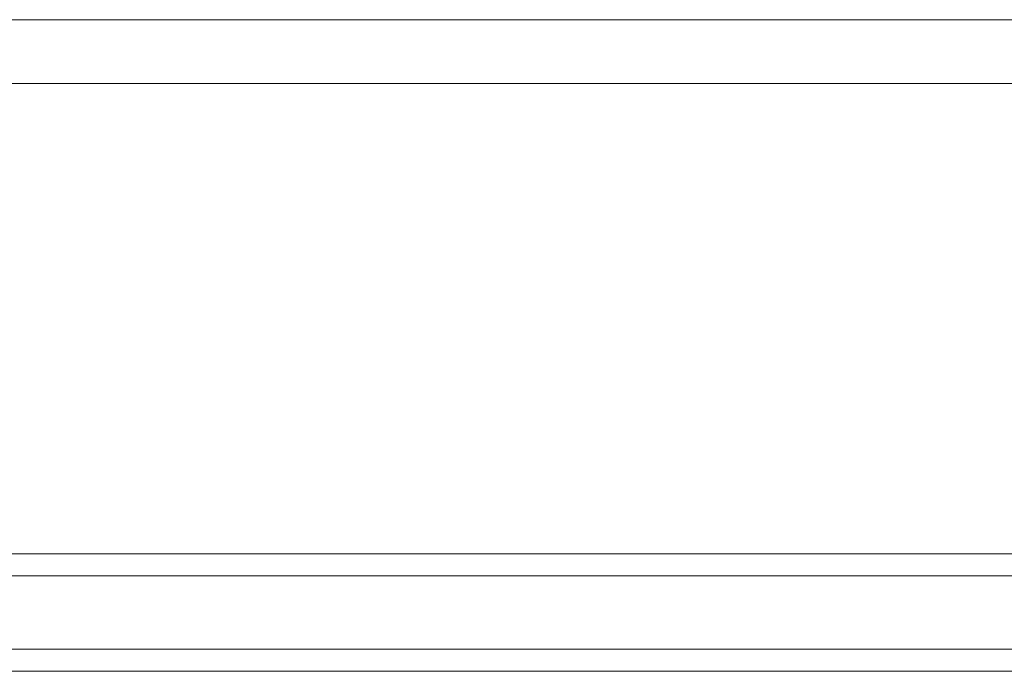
# Model space of a CAD drawing. Header units: millimetres. Extents: x -1970 to 61924, y -58230 to 6847.
# Tile 487 of 656: x 18348 to 18683, y -18450 to -18228. Entities that reach past the tile are written whole.
import ezdxf

# ---------------------------------------------------------------- set-up
doc = ezdxf.new("R2010")
doc.units = ezdxf.units.MM
doc.layers.add('superior_C02', color=7, linetype='Continuous', lineweight=0)

msp = doc.modelspace()

# ---------------------------------------------------------------- linework, layer by layer
at = {"layer": 'superior_C02'}
for p, q in [((19160.686, -18228.298), (18224.729, -18228.298)), ((18226.507, -18228.298), (19162.465, -18228.298)), ((24634.01, -18250), (15575.415, -18250)), ((15576.913, -18250), (24635.508, -18250)), ((19339.287, -18410), (18193.828, -18410)), ((18205.75, -18410), (19351.209, -18410)), ((19394.427, -18410), (18248.967, -18410)), ((18263.87, -18410), (19409.329, -18410)), ((19338.593, -18417.5), (18249.764, -18417.5)), ((18263.073, -18417.5), (19351.903, -18417.5)), ((18249.764, -18442.5), (19338.593, -18442.5)), ((18263.073, -18442.5), (19351.903, -18442.5)), ((18193.828, -18450), (19339.287, -18450)), ((18205.75, -18450), (19351.209, -18450)), ((18248.967, -18450), (19394.427, -18450)), ((18263.87, -18450), (19409.329, -18450))]:
    msp.add_line(p, q, dxfattribs=at)

doc.saveas('drawing.dxf')
